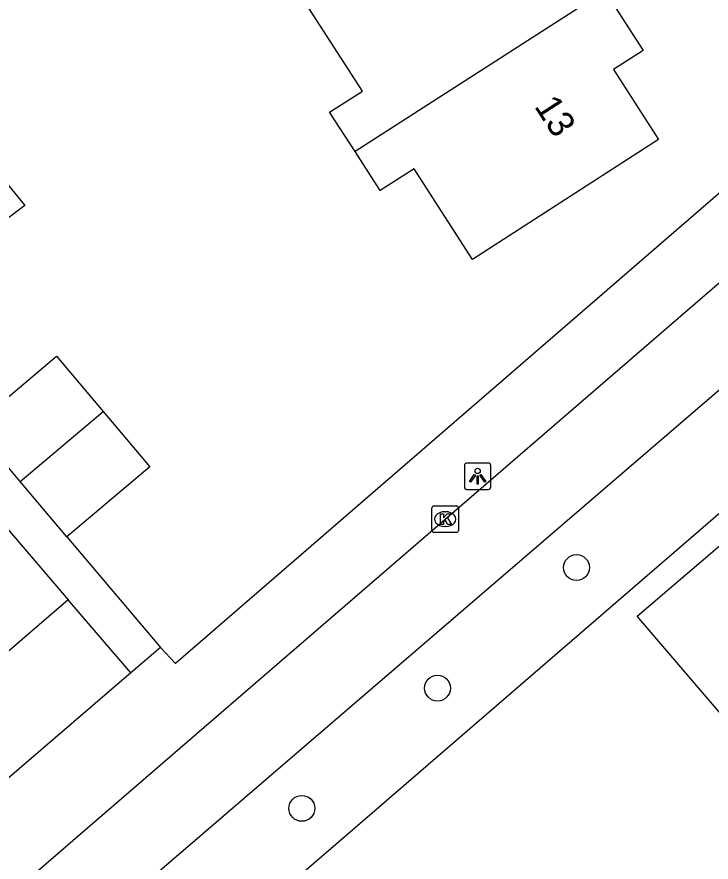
# Model space of a CAD drawing. Extents: x 158474 to 159560, y 388525 to 389605.
# Drawn here: x 159081.81 to 159108.08, y 388998.94 to 389030.91 of the extents above; entities that cross this region are included whole.
import ezdxf

# ---------------------------------------------------------------- set-up
doc = ezdxf.new("R2010")
doc.units = 0
for name, color, linetype in [('IMGEO_Berm_groen', 7, 'Continuous'), ('IMGEO_Boom', 7, 'Continuous'), ('IMGEO_Fietspad_gesloten', 7, 'Continuous'), ('IMGEO_Kolk', 7, 'Continuous'), ('IMGEO_Lichtpunt', 7, 'Continuous'), ('IMGEO_Pand', 7, 'Continuous'), ('IMGEO_Pand_nummerreeks', 7, 'Continuous'), ('IMGEO_Voetpad_open', 7, 'Continuous')]:
    doc.layers.add(name, color=color, linetype=linetype)

msp = doc.modelspace()

# ---------------------------------------------------------------- linework, layer by layer
at = {"layer": 'IMGEO_Berm_groen'}
msp.add_lwpolyline([(159118.475, 389020.818), (159094.327, 389000), (159092.603, 388998.514)], dxfattribs=at)
at = {"layer": 'IMGEO_Boom'}
for centre in [(159102.983, 389010.081), (159097.725, 389005.521), (159092.594, 389000.973)]:
    msp.add_circle(centre, 0.489, dxfattribs=at)
at = {"layer": 'IMGEO_Fietspad_gesloten'}
for points in [[(158982.556, 388907.1), (158984.126, 388908.89), (158991.035, 388916.747), (158993.803, 388919.761), (158997.258, 388923.376), (159000, 388926.236), (159000.439, 388926.694), (159004.156, 388930.365), (159007.355, 388933.494), (159010.208, 388936.145), (159013.072, 388938.778), (159015.935, 388941.39), (159018.694, 388943.743), (159033.647, 388956.597), (159049.939, 388970.49), (159054.573, 388974.475), (159070.579, 388988.241), (159084.209, 389000), (159114.372, 389026.022)], [(159083.834, 388995.711), (159088.825, 389000), (159116.168, 389023.498)]]:
    msp.add_lwpolyline(points, dxfattribs=at)
at = {"layer": 'IMGEO_Kolk'}
for p, q in [((159097.589, 389012.412), (159098.441, 389012.412)), ((159097.514, 389011.486), (159097.514, 389012.338)), ((159098.002, 389012.192), (159098.027, 389012.192)), ((159098.515, 389012.338), (159098.515, 389011.486)), ((159098.025, 389011.632), (159098, 389011.632)), ((159098.441, 389011.412), (159097.589, 389011.412))]:
    msp.add_line(p, q, dxfattribs=at)
for points in [[(159097.589, 389012.412), (159098.441, 389012.412)], [(159097.514, 389011.486), (159097.514, 389012.338)], [(159097.835, 389012.112), (159097.958, 389012.112), (159097.958, 389011.961), (159098.088, 389012.112), (159098.252, 389012.112), (159098.106, 389011.961), (159098.259, 389011.712), (159098.107, 389011.712), (159098.022, 389011.876), (159097.958, 389011.809), (159097.958, 389011.712), (159097.835, 389011.712), (159097.835, 389012.112)], [(159098.515, 389012.338), (159098.515, 389011.486)], [(159098.441, 389011.412), (159097.589, 389011.412)]]:
    msp.add_lwpolyline(points, dxfattribs=at)
for centre, start, end in [((159097.591, 389012.336), 91.552, 178.448), ((159097.591, 389012.336), 91.552, 178.448), ((159098.439, 389012.336), 1.552, 88.448), ((159098.439, 389012.336), 1.552, 88.448), ((159097.591, 389011.488), 181.552, 268.448), ((159097.591, 389011.488), 181.552, 268.448), ((159098.439, 389011.488), 271.552, 358.448), ((159098.439, 389011.488), 271.552, 358.448)]:
    msp.add_arc(centre, 0.0765, start, end, dxfattribs=at)
for centre, major_axis, ratio, start_param, end_param in [((159098.001, 389011.912), (-0.387, 0.002), 0.722429, 4.712389, 7.853982), ((159098.026, 389011.912), (-0.39, 0.002), 0.717154, 1.570796, 4.712389)]:
    msp.add_ellipse(centre, major_axis=major_axis, ratio=ratio, start_param=start_param, end_param=end_param, dxfattribs=at)
at = {"layer": 'IMGEO_Lichtpunt'}
for p, q in [((159099.646, 389014.031), (159098.838, 389014.031)), ((159099.646, 389014.031), (159098.838, 389014.031)), ((159098.744, 389013.936), (159098.744, 389013.129)), ((159098.744, 389013.936), (159098.744, 389013.129)), ((159099.74, 389013.129), (159099.74, 389013.936)), ((159099.74, 389013.129), (159099.74, 389013.936)), ((159098.838, 389013.035), (159099.646, 389013.035)), ((159098.838, 389013.035), (159099.646, 389013.035))]:
    msp.add_line(p, q, dxfattribs=at)
for points in [[(159099.118, 389013.6), (159099.157, 389013.572), (159098.969, 389013.31), (159098.931, 389013.337), (159099.118, 389013.6)], [(159099.22, 389013.552), (159099.267, 389013.552), (159099.267, 389013.23), (159099.22, 389013.23), (159099.22, 389013.552)], [(159099.33, 389013.572), (159099.368, 389013.599), (159099.555, 389013.337), (159099.516, 389013.309), (159099.33, 389013.572)]]:
    msp.add_lwpolyline(points, dxfattribs=at)
msp.add_circle((159099.243, 389013.734), 0.0994, dxfattribs=at)
for centre, start, end in [((159098.838, 389013.936), 90, 180), ((159098.838, 389013.936), 90, 180), ((159099.646, 389013.936), 0, 90), ((159099.646, 389013.936), 0, 90), ((159098.838, 389013.129), 180, 270), ((159098.838, 389013.129), 180, 270), ((159099.646, 389013.129), 270, 0), ((159099.646, 389013.129), 270, 360)]:
    msp.add_arc(centre, 0.0946, start, end, dxfattribs=at)
at = {"layer": 'IMGEO_Pand'}
for points in [[(159104.049, 389031.895), (159105.504, 389029.638), (159104.381, 389028.914), (159106.09, 389026.263), (159099.053, 389021.727), (159096.839, 389025.162), (159095.558, 389024.336), (159094.606, 389025.812)], [(159104.049, 389031.895), (159094.606, 389025.812)], [(159094.606, 389025.812), (159093.645, 389027.303), (159094.884, 389028.102), (159092.747, 389031.417)], [(159079.056, 389027.511), (159082.11, 389023.773), (159078.506, 389021.057), (159078.33, 389021.26), (159076.667, 389019.79)], [(159080.175, 389015.432), (159083.313, 389018.074), (159085.077, 389015.979)], [(159109.253, 389003.597), (159105.28, 389008.238), (159108.3, 389010.823), (159114.624, 389016.236), (159116.378, 389014.187), (159118.567, 389011.629)], [(159081.938, 389013.338), (159085.077, 389015.979)], [(159085.077, 389015.979), (159086.84, 389013.885), (159083.702, 389011.243)], [(159077.75, 389015.863), (159083.753, 389008.865)], [(159081.938, 389013.338), (159080.175, 389015.432)], [(159083.702, 389011.243), (159081.938, 389013.338)], [(159083.753, 389008.865), (159080.9, 389006.417), (159080.307, 389007.108), (159078.513, 389005.569)]]:
    msp.add_lwpolyline(points, dxfattribs=at)
at = {"layer": 'IMGEO_Voetpad_open'}
for points in [[(159110.952, 389026.462), (159087.812, 389006.457), (159087.25, 389007.054)], [(159083.702, 389011.243), (159087.25, 389007.054)], [(159086.128, 389006.093), (159083.753, 389008.865)], [(159087.25, 389007.054), (159086.128, 389006.093)], [(159086.128, 389006.093), (159079.014, 389000), (159056.664, 388980.857)]]:
    msp.add_lwpolyline(points, dxfattribs=at)

# ---------------------------------------------------------------- texts
at = {"layer": 'IMGEO_Pand_nummerreeks'}
msp.add_text('13', height=1, rotation=302.9353, dxfattribs=at).set_placement((159101.366, 389027.523))

doc.saveas('drawing.dxf')
